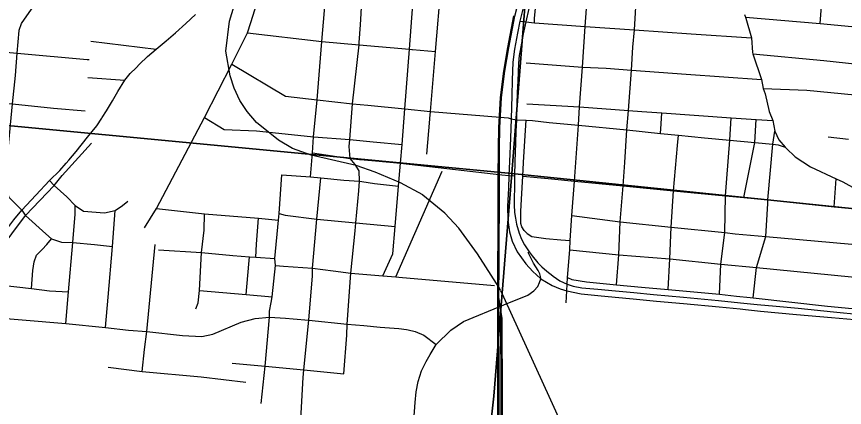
# Model space of a CAD drawing. Extents: x 0 to 34, y 0 to 22.
# Drawn here: x 5.747 to 7.157, y 16.358 to 17.023 of the extents above; entities that cross this region are included whole.
import ezdxf

# ---------------------------------------------------------------- set-up
doc = ezdxf.new("R2010")
doc.units = 0
for name, color, linetype in [('GM_X_City_Street', 7, 'Continuous'), ('GM_X_Corporation', 7, 'Continuous'), ('GM_X_County_Road', 7, 'Continuous'), ('GM_X_Rail_Line', 7, 'Continuous'), ('GM_X_State_Route', 7, 'Continuous')]:
    doc.layers.add(name, color=color, linetype=linetype)

msp = doc.modelspace()

# ---------------------------------------------------------------- linework, layer by layer
at = {"layer": 'GM_X_City_Street'}
for p, q in [((5.8732, 16.9815), (5.9846, 16.9676)), ((5.8679, 16.9194), (5.9313, 16.9149)), ((7.1295, 16.8188), (7.1641, 16.8145)), ((6.3926, 16.5804), (6.4718, 16.7604)), ((7.1394, 16.6994), (7.1429, 16.7473))]:
    msp.add_line(p, q, dxfattribs=at)
for points in [[(6.3707, 16.5818), (6.388, 16.6195), (6.3918, 16.6661), (6.3975, 16.7348), (6.4007, 16.7736), (6.4034, 16.8056), (6.4084, 16.8659), (6.4162, 16.9675), (6.4249, 17.082), (6.4319, 17.173), (6.4322, 17.1773), (6.4374, 17.2746), (6.4429, 17.2998), (6.454, 17.3318), (6.4689, 17.3623)], [(6.4509, 16.8497), (6.4519, 16.8615), (6.4605, 16.9636), (6.4701, 17.0776), (6.4729, 17.0943), (6.4827, 17.2464), (6.4845, 17.271)], [(6.6828, 16.5364), (6.6843, 16.5563), (6.6846, 16.5677), (6.685, 16.579), (6.689, 16.6265), (6.6898, 16.642), (6.6925, 16.6848), (6.6971, 16.7431), (6.7038, 16.8384), (6.7057, 16.8694), (6.7109, 16.9373), (6.7152, 17.0065), (6.7204, 17.0752), (6.7234, 17.111), (6.7278, 17.178), (6.7324, 17.2466), (6.7335, 17.2593), (6.7347, 17.2725)], [(6.7686, 16.567), (6.7726, 16.6177), (6.7749, 16.6742), (6.7799, 16.7352), (6.783, 16.7746), (6.7866, 16.8303), (6.7893, 16.8631), (6.794, 16.9319), (6.7968, 16.9713), (6.7992, 17.0005), (6.8035, 17.0691), (6.8053, 17.1058), (6.8108, 17.1715), (6.8147, 17.2249), (6.8142, 17.236), (6.8111, 17.2417)], [(7.1154, 17.0116), (7.1189, 17.0553), (7.122, 17.0935), (7.1277, 17.1493), (7.1336, 17.2126)], [(5.9645, 16.664), (5.9853, 16.6968), (6.0669, 16.8512), (6.1134, 16.9422), (6.1404, 16.9952), (6.146, 17.0133), (6.1591, 17.055), (6.1736, 17.0925), (6.1957, 17.1549), (6.2086, 17.1902)], [(6.2477, 16.7502), (6.2511, 16.7913), (6.2527, 16.8185), (6.2586, 16.8816), (6.2666, 16.9808), (6.2844, 17.1854)], [(5.7514, 16.9992), (5.7514, 17.0002), (5.7549, 17.0113), (5.7724, 17.0358), (5.7977, 17.0684), (5.8287, 17.1052)], [(6.3304, 16.9791), (6.3328, 17.0088), (6.3374, 17.0876)], [(6.6293, 17.0123), (6.6293, 17.0205), (6.6315, 17.0423), (6.632, 17.0539), (6.6336, 17.0628), (6.6359, 17.0711), (6.6386, 17.0772), (6.6426, 17.0829)], [(6.9883, 17.0222), (7.1154, 17.0116), (7.2291, 17.0004), (7.2973, 16.9937), (7.372, 16.9863), (7.3957, 16.9826), (7.3997, 16.9819), (7.479, 16.9801)], [(6.6043, 17.0151), (6.6141, 17.014), (6.6293, 17.0123), (6.7152, 17.0065), (6.7992, 17.0005), (6.8959, 16.9935), (6.9985, 16.9868)], [(5.7555, 16.6935), (5.7344, 16.7152), (5.7277, 16.7342), (5.7327, 16.7968), (5.7401, 16.8748), (5.7448, 16.9226), (5.748, 16.9611), (5.7514, 16.9992)], [(6.1404, 16.9952), (6.2666, 16.9808), (6.3301, 16.9752), (6.4162, 16.9675), (6.4202, 16.9672)], [(5.619, 16.9729), (5.748, 16.9611), (5.8672, 16.9501), (5.8707, 16.9501)], [(6.3042, 16.4154), (6.3095, 16.4814), (6.3099, 16.4996), (6.3164, 16.5866), (6.3234, 16.6587), (6.3248, 16.6721), (6.3296, 16.7266), (6.3309, 16.7431), (6.3305, 16.7606), (6.3237, 16.7713), (6.3152, 16.7814), (6.3132, 16.802), (6.3144, 16.8142), (6.3193, 16.8748), (6.3301, 16.9752), (6.3304, 16.9791)], [(6.4202, 16.9672), (6.4213, 16.9671), (6.4605, 16.9636)], [(7.001, 16.9595), (7.1218, 16.9486), (7.1799, 16.9422), (7.2232, 16.9375)], [(6.1134, 16.9422), (6.2051, 16.8876), (6.2586, 16.8816), (6.3193, 16.8748), (6.3451, 16.8725), (6.4084, 16.8659), (6.4519, 16.8615), (6.5705, 16.852), (6.5844, 16.8509), (6.5892, 16.8491), (6.5981, 16.8475), (6.6149, 16.8466), (6.6255, 16.8465), (6.654, 16.8431), (6.7038, 16.8384), (6.7866, 16.8303), (6.8436, 16.8243), (6.8746, 16.8216), (6.9184, 16.817), (6.9617, 16.813), (7.0041, 16.8089), (7.035, 16.8063), (7.0443, 16.8048), (7.0563, 16.801)], [(6.6146, 16.9444), (6.6444, 16.9422), (6.7109, 16.9373), (6.7509, 16.9351), (6.794, 16.9319), (6.8875, 16.9251), (7.0157, 16.9163)], [(7.0188, 16.901), (7.0927, 16.8978), (7.1748, 16.8899), (7.1859, 16.8888), (7.2174, 16.8858), (7.2183, 16.8857), (7.287, 16.8798), (7.3584, 16.8736), (7.38, 16.8718)], [(5.5598, 16.889), (5.6352, 16.8832), (5.7401, 16.8748), (5.8095, 16.8675), (5.8637, 16.8627)], [(6.616, 16.8746), (6.7057, 16.8694), (6.7893, 16.8631), (6.8118, 16.8618), (6.8458, 16.8595), (6.9638, 16.851), (7.0067, 16.8482), (7.0352, 16.8463)], [(6.8436, 16.8243), (6.8446, 16.8407), (6.8458, 16.8595)], [(6.0669, 16.8512), (6.1002, 16.8309), (6.1556, 16.8287), (6.1936, 16.8247), (6.2527, 16.8185), (6.3144, 16.8142), (6.3545, 16.8102), (6.4034, 16.8056)], [(6.4458, 16.789), (6.4508, 16.8487), (6.4509, 16.8497)], [(6.6115, 16.6589), (6.6076, 16.6653), (6.606, 16.6709), (6.6057, 16.6915), (6.6069, 16.7124), (6.609, 16.7516), (6.6104, 16.7746), (6.6124, 16.812), (6.6149, 16.8466)], [(6.944, 16.5506), (6.9467, 16.602), (6.9534, 16.6555), (6.9543, 16.7184), (6.9564, 16.7475), (6.9617, 16.813), (6.9638, 16.851)], [(6.9857, 16.7155), (7.0041, 16.8089), (7.0067, 16.8482)], [(7.0014, 16.5445), (7.0074, 16.5962), (7.0229, 16.649), (7.0266, 16.705), (7.0268, 16.7112), (7.035, 16.8063), (7.0382, 16.8279)], [(6.8569, 16.5589), (6.8593, 16.6108), (6.8617, 16.6651), (6.8659, 16.7265), (6.8729, 16.8036), (6.8746, 16.8216)], [(5.7146, 16.6221), (5.7621, 16.6846), (5.811, 16.7358), (5.8243, 16.7528), (5.8745, 16.8076)], [(6.2511, 16.7913), (6.3152, 16.7814), (6.3311, 16.7801)], [(6.3311, 16.7801), (6.3321, 16.78), (6.3583, 16.7778), (6.4007, 16.7736), (6.5733, 16.7538), (6.5852, 16.7529), (6.5949, 16.7524)], [(6.1636, 16.3651), (6.17, 16.4282), (6.1776, 16.512), (6.1778, 16.5217), (6.1802, 16.5369), (6.182, 16.5466), (6.1876, 16.5998), (6.1869, 16.6113), (6.193, 16.6768), (6.1943, 16.6879), (6.1986, 16.7541)], [(6.1986, 16.7541), (6.2477, 16.7502), (6.2653, 16.7489), (6.3042, 16.745), (6.3309, 16.7431), (6.3349, 16.7425)], [(5.8027, 16.7441), (5.811, 16.7358), (5.8325, 16.7162), (5.8468, 16.7015), (5.8609, 16.6922), (5.8966, 16.6894), (5.9148, 16.6933), (5.9275, 16.7019), (5.9363, 16.7089)], [(6.2278, 16.2771), (6.2352, 16.4091), (6.2363, 16.4219), (6.2444, 16.5069), (6.2509, 16.582), (6.2511, 16.5949), (6.2582, 16.6785), (6.2653, 16.7489)], [(6.3349, 16.7425), (6.3563, 16.7393), (6.3975, 16.7348)], [(6.609, 16.7516), (6.6521, 16.7475), (6.6971, 16.7431), (6.7799, 16.7352), (6.8659, 16.7265), (6.9543, 16.7184), (6.9857, 16.7155), (7.0268, 16.7112), (7.1394, 16.6994), (7.2006, 16.6935), (7.2299, 16.6912)], [(5.8306, 16.5007), (5.8351, 16.5548), (5.8425, 16.6388), (5.8466, 16.687), (5.8468, 16.7015)], [(5.7555, 16.6935), (5.7592, 16.6884), (5.7621, 16.6846), (5.7966, 16.6537), (5.8062, 16.6448), (5.8234, 16.6396), (5.8425, 16.6388), (5.8793, 16.6353), (5.91, 16.6321)], [(5.8983, 16.494), (5.9028, 16.5455), (5.91, 16.6321), (5.9148, 16.6933)], [(5.9853, 16.6968), (6.0667, 16.6874), (6.159, 16.6803), (6.193, 16.6768)], [(6.0524, 16.5259), (6.056, 16.536), (6.0582, 16.5572), (6.0619, 16.6217), (6.0662, 16.6598), (6.0667, 16.6874)], [(6.1943, 16.6879), (6.2045, 16.685), (6.2582, 16.6785), (6.3248, 16.6721), (6.3918, 16.6661)], [(6.6925, 16.6848), (6.7749, 16.6742), (6.8617, 16.6651), (6.9534, 16.6555), (6.9708, 16.6537), (7.0229, 16.649), (7.1952, 16.6336)], [(6.1543, 16.6137), (6.1556, 16.6362), (6.159, 16.6803)], [(6.6115, 16.6589), (6.6167, 16.6538), (6.6246, 16.6491), (6.6483, 16.6456), (6.6738, 16.6431), (6.6898, 16.642)], [(5.772, 16.5604), (5.7745, 16.5914), (5.7767, 16.6059), (5.781, 16.6171), (5.7903, 16.6271), (5.7981, 16.6355), (5.8062, 16.6448)], [(5.9608, 16.4192), (5.9645, 16.4568), (5.9684, 16.4875), (5.9827, 16.6354)], [(5.9884, 16.6265), (6.0619, 16.6217), (6.1151, 16.6165), (6.1437, 16.6145), (6.1543, 16.6137), (6.1869, 16.6113)], [(6.1376, 16.5503), (6.1424, 16.602), (6.1437, 16.6145)], [(6.689, 16.6265), (6.7726, 16.6177), (6.8593, 16.6108), (6.9467, 16.602), (7.0074, 16.5962), (7.2034, 16.577)], [(6.1876, 16.5998), (6.2012, 16.5983), (6.2511, 16.5949), (6.2859, 16.5903), (6.3164, 16.5866), (6.3707, 16.5818), (6.3926, 16.5804), (6.3977, 16.5799), (6.5609, 16.5655)], [(5.6802, 16.5721), (5.6914, 16.5698), (5.772, 16.5604), (5.8026, 16.5567), (5.8351, 16.5548)], [(6.685, 16.579), (6.6925, 16.5756), (6.7174, 16.5719), (6.7686, 16.567), (6.8111, 16.563), (6.8569, 16.5589), (6.944, 16.5506), (6.9729, 16.5475), (6.9964, 16.5451)], [(6.0582, 16.5572), (6.1376, 16.5503), (6.182, 16.5466)], [(6.9964, 16.5451), (7.0014, 16.5445), (7.1282, 16.5305), (7.2241, 16.5215), (7.2338, 16.5251), (7.2379, 16.5293)], [(6.1138, 16.4335), (6.17, 16.4282), (6.2363, 16.4219), (6.3042, 16.4154)], [(5.9028, 16.4265), (5.9608, 16.4192), (6.0612, 16.4105), (6.1372, 16.4013)]]:
    msp.add_lwpolyline(points, dxfattribs=at)
at = {"layer": 'GM_X_Corporation'}
for points in [[(6.6697, 17.7728), (6.5907, 16.7563), (5.5455, 16.8552), (5.5867, 17.5233), (5.5659, 17.5768), (5.5735, 17.5936), (5.5914, 17.6353), (5.6034, 17.6638), (5.6155, 17.6999), (6.0867, 17.8254)], [(6.6697, 17.7728), (7.7161, 17.6636), (7.6101, 16.6513), (6.5907, 16.7563)], [(5.5455, 16.8552), (6.5907, 16.7563), (6.5598, 16.3771), (6.5104, 15.9318), (6.4956, 15.7207), (5.4696, 15.8133)], [(6.5907, 16.7563), (7.6101, 16.6513), (7.5243, 15.6293), (6.4956, 15.7207), (6.5104, 15.9318), (6.5598, 16.3771)]]:
    msp.add_lwpolyline(points, close=True, dxfattribs=at)
at = {"layer": 'GM_X_County_Road'}
for points in [[(6.9865, 17.0268), (6.9883, 17.0222), (6.9891, 17.0203), (6.9985, 16.9868), (7.0003, 16.9618), (7.001, 16.9595), (7.0157, 16.9163), (7.0188, 16.901), (7.0217, 16.8914), (7.029, 16.8615), (7.0352, 16.8463), (7.0382, 16.8279), (7.0455, 16.8136), (7.0563, 16.801), (7.0578, 16.7995)], [(7.0578, 16.7995), (7.0731, 16.7846), (7.099, 16.7677), (7.1429, 16.7473), (7.1545, 16.7419), (7.1646, 16.7365), (7.2026, 16.7159), (7.2131, 16.7103), (7.2557, 16.6928), (7.2685, 16.6897), (7.2705, 16.6895)], [(6.6399, 16.5769), (6.6393, 16.5808), (6.6379, 16.5852), (6.6354, 16.5911), (6.6316, 16.5976), (6.6273, 16.6035), (6.6181, 16.6216), (6.6202, 16.6229)], [(6.4618, 16.4653), (6.4865, 16.4894), (6.5079, 16.5043), (6.5766, 16.533), (6.6175, 16.5493), (6.6277, 16.5566), (6.6346, 16.5642), (6.6374, 16.5705), (6.6399, 16.5769)], [(5.6882, 16.5131), (5.8306, 16.5007), (5.8983, 16.494), (5.9373, 16.4899), (5.9684, 16.4875), (6.0294, 16.4805), (6.0625, 16.4786), (6.0813, 16.483)], [(6.0813, 16.483), (6.1296, 16.5033), (6.1532, 16.5092), (6.1776, 16.512), (6.2051, 16.5098), (6.2181, 16.5087), (6.2444, 16.5069), (6.3099, 16.4996), (6.3383, 16.4974), (6.3664, 16.4949), (6.398, 16.4925), (6.4111, 16.4907)], [(6.4111, 16.4907), (6.414, 16.4903), (6.426, 16.4872), (6.4407, 16.4809), (6.4618, 16.4653)], [(6.4371, 16.4215), (6.4445, 16.4364), (6.4514, 16.4482), (6.4618, 16.4653)], [(6.4151, 16.1913), (6.4145, 16.2107), (6.4169, 16.2424), (6.4198, 16.2819), (6.4258, 16.3663), (6.4277, 16.3849), (6.4306, 16.4021), (6.4367, 16.4206), (6.4371, 16.4215)]]:
    msp.add_lwpolyline(points, dxfattribs=at)
at = {"layer": 'GM_X_Rail_Line'}
for points in [[(6.5694, 16.226), (6.5686, 16.3727), (6.5684, 16.5519), (6.5688, 16.5976), (6.5691, 16.651), (6.5692, 16.6903), (6.5692, 16.7476), (6.5694, 16.7992), (6.5701, 16.8339), (6.573, 16.8854), (6.5786, 16.9301), (6.5855, 16.97), (6.5958, 17.0239), (6.6043, 17.0574), (6.6176, 17.1045), (6.6252, 17.1279), (6.6367, 17.1609), (6.6589, 17.2139), (6.6741, 17.2484), (6.7056, 17.3084), (6.7145, 17.3245), (6.737, 17.3631), (6.753, 17.3856)], [(6.4391, 16.7195), (6.4387, 16.7199), (6.4007, 16.7403), (6.3577, 16.7586), (6.325, 16.7696), (6.2486, 16.7876), (6.217, 16.7985), (6.1932, 16.8131), (6.1557, 16.8431), (6.1395, 16.8615), (6.1273, 16.8805), (6.1172, 16.9013), (6.1108, 16.9225), (6.1033, 16.9645), (6.1097, 17.0153), (6.1302, 17.0825), (6.1682, 17.1914), (6.1972, 17.2586), (6.2224, 17.3251)], [(6.5674, 16.226), (6.5667, 16.3727), (6.5665, 16.5519), (6.5668, 16.5977), (6.5672, 16.651), (6.5673, 16.6903), (6.5673, 16.7476), (6.5675, 16.7992), (6.5682, 16.8339), (6.5711, 16.8856), (6.5767, 16.9304), (6.5836, 16.9703), (6.5939, 17.0243)], [(6.5712, 16.557), (6.5692, 16.5613), (6.5318, 16.6197), (6.5003, 16.6632), (6.4763, 16.6887), (6.4391, 16.7195)], [(6.5712, 16.557), (6.5762, 16.5461), (6.6563, 16.3712), (6.7362, 16.1947), (6.7626, 16.1517), (8.1595, 14.579)], [(6.569, 15.6986), (6.5723, 15.7166), (6.5721, 15.7765), (6.5727, 16.226), (6.572, 16.3727), (6.5718, 16.5235), (6.5684, 16.5456)], [(6.5721, 15.7533), (6.5745, 15.7963), (6.5751, 16.226), (6.5744, 16.3728), (6.5742, 16.5096), (6.5718, 16.5235)]]:
    msp.add_lwpolyline(points, dxfattribs=at)
at = {"layer": 'GM_X_State_Route'}
msp.add_line((6.6326, 16.5835), (6.6399, 16.5769), dxfattribs=at)
for points in [[(6.654, 17.1619), (6.6385, 17.1315), (6.6268, 17.1001), (6.6175, 17.0678), (6.6096, 17.0379), (6.6043, 17.0151), (6.6002, 16.9949), (6.595, 16.9674), (6.5923, 16.9458), (6.5911, 16.9147), (6.5902, 16.889), (6.5892, 16.8491), (6.5884, 16.8164), (6.5863, 16.7768), (6.5852, 16.7529), (6.5847, 16.7305), (6.5831, 16.7006), (6.5835, 16.6768), (6.5866, 16.6568), (6.5912, 16.641), (6.5995, 16.623), (6.6142, 16.6024), (6.626, 16.5894), (6.6326, 16.5835)], [(6.6194, 17.0369), (6.6141, 17.014), (6.6095, 16.9939), (6.6044, 16.9654), (6.603, 16.957), (6.6019, 16.9439), (6.6005, 16.9131), (6.5998, 16.8938), (6.599, 16.8742), (6.5981, 16.8475), (6.5975, 16.8282), (6.5969, 16.8076), (6.5956, 16.7765), (6.5949, 16.7524), (6.5947, 16.7435), (6.5944, 16.7028), (6.5951, 16.6899), (6.5964, 16.6803), (6.5984, 16.6699), (6.6028, 16.6548), (6.6069, 16.6447), (6.612, 16.6347), (6.6202, 16.6229), (6.6252, 16.6159), (6.6346, 16.6044), (6.6415, 16.5973), (6.6499, 16.5899), (6.6603, 16.5818), (6.6611, 16.5813)], [(5.8919, 16.8505), (5.8925, 16.8514), (5.8997, 16.8627), (5.9101, 16.8795), (5.9195, 16.8954), (5.9313, 16.9149), (5.9401, 16.9263), (5.9503, 16.9361), (5.956, 16.9424), (5.9697, 16.9552), (5.9846, 16.9676), (6.0018, 16.9818), (6.0176, 16.9955), (6.0349, 17.0114), (6.0517, 17.0264)], [(5.8678, 16.8177), (5.8835, 16.8372), (5.8919, 16.8505)], [(5.8356, 16.7789), (5.8481, 16.7933), (5.8678, 16.8177)], [(5.679, 16.5107), (5.6772, 16.52), (5.6759, 16.5379), (5.6768, 16.5546), (5.6802, 16.5721), (5.688, 16.5946), (5.6947, 16.6098), (5.7025, 16.6221), (5.7174, 16.6442), (5.7285, 16.6589), (5.7423, 16.6775), (5.7555, 16.6935), (5.7795, 16.7195), (5.8027, 16.7441), (5.8202, 16.7614), (5.831, 16.7736), (5.8356, 16.7789)], [(6.6399, 16.5769), (6.659, 16.5657), (6.6726, 16.5599), (6.6843, 16.5563), (6.7087, 16.5517), (6.7369, 16.5486), (6.7664, 16.5456), (6.797, 16.5427), (6.8367, 16.5392), (6.883, 16.5349), (6.9434, 16.5291), (6.9792, 16.5258), (6.9882, 16.5248)], [(6.6611, 16.5813), (6.6723, 16.5735), (6.6846, 16.5677), (6.6947, 16.5645), (6.7095, 16.5619), (6.7368, 16.5593), (6.7669, 16.5564), (6.7982, 16.5535), (6.8318, 16.5503), (6.8829, 16.5455), (6.9423, 16.5399), (6.9802, 16.5363), (7.0085, 16.5334), (7.0408, 16.5303), (7.0784, 16.5268), (7.1385, 16.5211), (7.1844, 16.5164), (7.2377, 16.5108), (7.2752, 16.5071), (7.2921, 16.5053), (7.3021, 16.504)], [(6.9882, 16.5248), (7.0143, 16.5221), (7.0755, 16.5164), (7.1347, 16.5109), (7.1874, 16.5066), (7.2394, 16.5023), (7.276, 16.4999), (7.2811, 16.4995)]]:
    msp.add_lwpolyline(points, dxfattribs=at)

doc.saveas('drawing.dxf')
